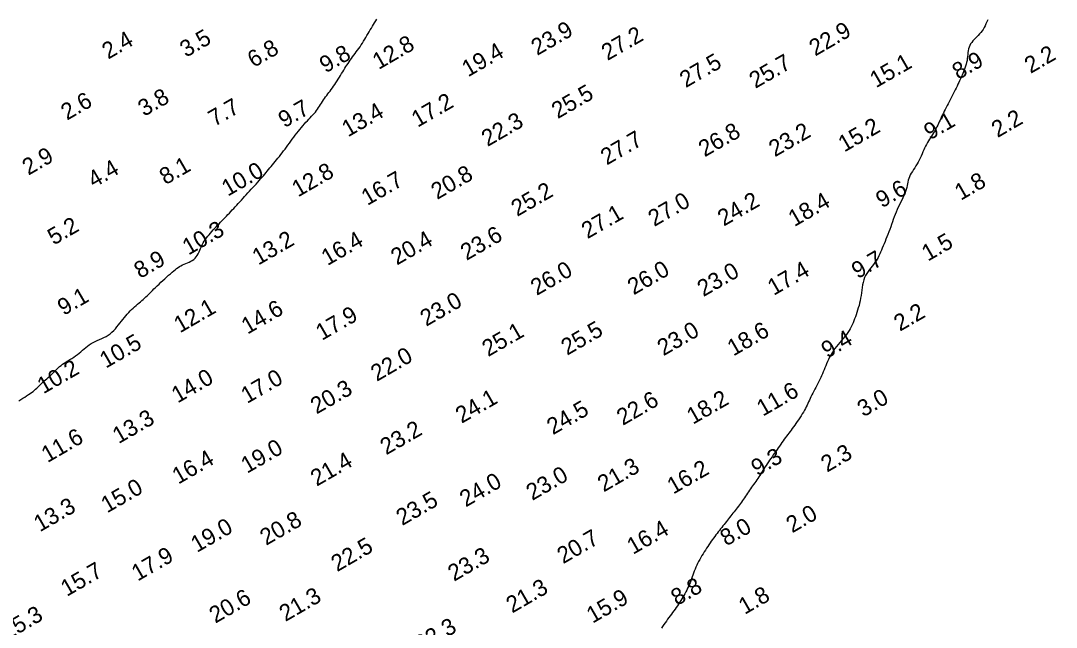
# Model space of a CAD drawing. Extents: x 3024098 to 3056816, y 418252 to 509144.
# Drawn here: x 3028058.7 to 3028371.5, y 425091.7 to 425275 of the extents above; entities that cross this region are included whole.
import ezdxf

# ---------------------------------------------------------------- set-up
doc = ezdxf.new("R2010")
doc.units = 0
doc.layers.add('V-CHAN-CONT-EL10', color=7, linetype='Continuous')
doc.layers.add('V-TOPO-SOUN-0911', color=7, linetype='Continuous')

msp = doc.modelspace()

# ---------------------------------------------------------------- linework, layer by layer
at = {"layer": 'V-CHAN-CONT-EL10'}
for points in [[(3028058.15, 425160.13), (3028058.76, 425160.54), (3028059.36, 425160.92), (3028059.95, 425161.3), (3028060.51, 425161.66), (3028061.05, 425162.01), (3028061.56, 425162.35), (3028062.04, 425162.69), (3028062.48, 425163.01), (3028062.88, 425163.33), (3028063.24, 425163.65), (3028063.58, 425163.96), (3028063.9, 425164.27), (3028064.21, 425164.58), (3028064.51, 425164.89), (3028064.83, 425165.2), (3028065.15, 425165.52), (3028065.5, 425165.84), (3028065.87, 425166.17), (3028066.25, 425166.5), (3028066.64, 425166.84), (3028067.04, 425167.19), (3028067.43, 425167.54), (3028067.82, 425167.9), (3028068.21, 425168.26), (3028068.58, 425168.63), (3028068.94, 425169), (3028069.31, 425169.37), (3028069.69, 425169.74), (3028070.08, 425170.11), (3028070.48, 425170.48), (3028070.92, 425170.85), (3028071.39, 425171.21), (3028071.9, 425171.56), (3028072.44, 425171.91), (3028073.01, 425172.25), (3028073.59, 425172.6), (3028074.18, 425172.96), (3028074.76, 425173.33), (3028075.33, 425173.71), (3028075.88, 425174.11), (3028076.4, 425174.53), (3028076.9, 425174.97), (3028077.39, 425175.41), (3028077.88, 425175.86), (3028078.37, 425176.29), (3028078.88, 425176.71), (3028079.41, 425177.1), (3028079.98, 425177.46), (3028080.58, 425177.79), (3028081.22, 425178.09), (3028081.88, 425178.37), (3028082.55, 425178.65), (3028083.23, 425178.93), (3028083.89, 425179.24), (3028084.54, 425179.58), (3028085.16, 425179.96), (3028085.75, 425180.39), (3028086.3, 425180.87), (3028086.82, 425181.38), (3028087.32, 425181.93), (3028087.8, 425182.49), (3028088.27, 425183.07), (3028088.72, 425183.65), (3028089.16, 425184.22), (3028089.61, 425184.77), (3028090.05, 425185.31), (3028090.49, 425185.84), (3028090.93, 425186.34), (3028091.37, 425186.83), (3028091.81, 425187.3), (3028092.25, 425187.75), (3028092.7, 425188.18), (3028093.15, 425188.59), (3028093.6, 425188.99), (3028094.04, 425189.37), (3028094.48, 425189.74), (3028094.92, 425190.1), (3028095.35, 425190.46), (3028095.77, 425190.81), (3028096.17, 425191.17), (3028096.56, 425191.52), (3028096.94, 425191.89), (3028097.32, 425192.27), (3028097.71, 425192.66), (3028098.11, 425193.07), (3028098.53, 425193.49), (3028098.98, 425193.94), (3028099.46, 425194.42), (3028099.98, 425194.92), (3028100.53, 425195.44), (3028101.1, 425195.98), (3028101.69, 425196.52), (3028102.27, 425197.05), (3028102.85, 425197.58), (3028103.42, 425198.08), (3028103.96, 425198.55), (3028104.46, 425198.99), (3028104.94, 425199.39), (3028105.39, 425199.76), (3028105.83, 425200.09), (3028106.27, 425200.4), (3028106.71, 425200.69), (3028107.15, 425200.95), (3028107.62, 425201.19), (3028108.1, 425201.41), (3028108.6, 425201.63), (3028109.1, 425201.84), (3028109.61, 425202.06), (3028110.1, 425202.31), (3028110.56, 425202.58), (3028111, 425202.89), (3028111.4, 425203.24), (3028111.75, 425203.65), (3028112.06, 425204.11), (3028112.34, 425204.6), (3028112.59, 425205.12), (3028112.84, 425205.67), (3028113.08, 425206.22), (3028113.33, 425206.78), (3028113.59, 425207.32), (3028113.88, 425207.86), (3028114.18, 425208.38), (3028114.51, 425208.88), (3028114.86, 425209.38), (3028115.23, 425209.86), (3028115.62, 425210.35), (3028116.02, 425210.82), (3028116.44, 425211.3), (3028116.87, 425211.77), (3028117.31, 425212.24), (3028117.76, 425212.72), (3028118.21, 425213.19), (3028118.67, 425213.66), (3028119.12, 425214.13), (3028119.58, 425214.59), (3028120.02, 425215.05), (3028120.46, 425215.51), (3028120.9, 425215.97), (3028121.33, 425216.42), (3028121.76, 425216.88), (3028122.19, 425217.35), (3028122.62, 425217.81), (3028123.06, 425218.29), (3028123.51, 425218.78), (3028123.97, 425219.27), (3028124.44, 425219.78), (3028124.91, 425220.3), (3028125.39, 425220.82), (3028125.88, 425221.35), (3028126.37, 425221.89), (3028126.87, 425222.43), (3028127.37, 425222.97), (3028127.87, 425223.52), (3028128.37, 425224.06), (3028128.86, 425224.6), (3028129.35, 425225.13), (3028129.84, 425225.66), (3028130.31, 425226.18), (3028130.77, 425226.7), (3028131.21, 425227.2), (3028131.64, 425227.7), (3028132.05, 425228.18), (3028132.45, 425228.65), (3028132.84, 425229.12), (3028133.22, 425229.59), (3028133.6, 425230.06), (3028133.99, 425230.53), (3028134.38, 425231), (3028134.78, 425231.47), (3028135.18, 425231.96), (3028135.59, 425232.45), (3028136.01, 425232.95), (3028136.43, 425233.47), (3028136.85, 425233.99), (3028137.28, 425234.53), (3028137.71, 425235.08), (3028138.14, 425235.64), (3028138.57, 425236.21), (3028139, 425236.8), (3028139.44, 425237.39), (3028139.88, 425237.99), (3028140.32, 425238.6), (3028140.76, 425239.2), (3028141.21, 425239.81), (3028141.67, 425240.41), (3028142.13, 425241.01), (3028142.59, 425241.6), (3028143.05, 425242.18), (3028143.51, 425242.74), (3028143.97, 425243.29), (3028144.42, 425243.82), (3028144.87, 425244.32), (3028145.31, 425244.8), (3028145.75, 425245.26), (3028146.17, 425245.7), (3028146.58, 425246.14), (3028146.98, 425246.56), (3028147.36, 425246.98), (3028147.73, 425247.41), (3028148.08, 425247.84), (3028148.41, 425248.29), (3028148.72, 425248.74), (3028149.02, 425249.21), (3028149.32, 425249.67), (3028149.61, 425250.14), (3028149.9, 425250.61), (3028150.2, 425251.07), (3028150.5, 425251.53), (3028150.82, 425251.98), (3028151.15, 425252.42), (3028151.48, 425252.87), (3028151.83, 425253.31), (3028152.17, 425253.76), (3028152.52, 425254.23), (3028152.88, 425254.7), (3028153.23, 425255.2), (3028153.59, 425255.72), (3028153.94, 425256.26), (3028154.29, 425256.8), (3028154.63, 425257.36), (3028154.98, 425257.92), (3028155.31, 425258.49), (3028155.65, 425259.04), (3028155.98, 425259.58), (3028156.31, 425260.11), (3028156.63, 425260.63), (3028156.95, 425261.13), (3028157.27, 425261.62), (3028157.6, 425262.11), (3028157.93, 425262.6), (3028158.27, 425263.08), (3028158.62, 425263.57), (3028158.98, 425264.06), (3028159.35, 425264.55), (3028159.72, 425265.06), (3028160.1, 425265.56), (3028160.48, 425266.08), (3028160.86, 425266.61), (3028161.23, 425267.14), (3028161.6, 425267.69), (3028161.95, 425268.25), (3028162.3, 425268.81), (3028162.65, 425269.39), (3028162.98, 425269.96), (3028163.31, 425270.54), (3028163.65, 425271.11), (3028163.97, 425271.68), (3028164.3, 425272.24), (3028164.64, 425272.79), (3028164.97, 425273.33), (3028165.3, 425273.86), (3028165.64, 425274.4), (3028165.98, 425274.93), (3028166.32, 425275.47)], [(3028350.81, 425275.31), (3028350.52, 425274.66), (3028350.25, 425274.04), (3028349.97, 425273.47), (3028349.68, 425272.92), (3028349.38, 425272.4), (3028349.06, 425271.91), (3028348.72, 425271.44), (3028348.35, 425271), (3028347.95, 425270.57), (3028347.54, 425270.15), (3028347.12, 425269.73), (3028346.7, 425269.32), (3028346.3, 425268.9), (3028345.94, 425268.47), (3028345.61, 425268.01), (3028345.34, 425267.53), (3028345.14, 425267.02), (3028344.99, 425266.49), (3028344.88, 425265.93), (3028344.8, 425265.36), (3028344.74, 425264.77), (3028344.69, 425264.18), (3028344.62, 425263.59), (3028344.54, 425262.99), (3028344.42, 425262.41), (3028344.28, 425261.84), (3028344.11, 425261.27), (3028343.92, 425260.71), (3028343.71, 425260.16), (3028343.49, 425259.61), (3028343.25, 425259.06), (3028343.02, 425258.52), (3028342.78, 425257.97), (3028342.53, 425257.43), (3028342.29, 425256.89), (3028342.04, 425256.35), (3028341.78, 425255.79), (3028341.52, 425255.24), (3028341.24, 425254.67), (3028340.96, 425254.1), (3028340.67, 425253.52), (3028340.37, 425252.92), (3028340.06, 425252.33), (3028339.75, 425251.73), (3028339.44, 425251.12), (3028339.13, 425250.52), (3028338.82, 425249.93), (3028338.52, 425249.34), (3028338.22, 425248.77), (3028337.94, 425248.2), (3028337.66, 425247.64), (3028337.39, 425247.09), (3028337.13, 425246.55), (3028336.87, 425246.02), (3028336.62, 425245.5), (3028336.38, 425244.98), (3028336.14, 425244.48), (3028335.91, 425243.98), (3028335.68, 425243.48), (3028335.44, 425242.99), (3028335.21, 425242.51), (3028334.96, 425242.03), (3028334.7, 425241.55), (3028334.43, 425241.08), (3028334.14, 425240.61), (3028333.84, 425240.13), (3028333.53, 425239.66), (3028333.21, 425239.17), (3028332.9, 425238.67), (3028332.59, 425238.17), (3028332.29, 425237.64), (3028332, 425237.1), (3028331.73, 425236.53), (3028331.47, 425235.94), (3028331.21, 425235.34), (3028330.95, 425234.74), (3028330.69, 425234.12), (3028330.42, 425233.51), (3028330.13, 425232.9), (3028329.81, 425232.3), (3028329.47, 425231.71), (3028329.12, 425231.14), (3028328.75, 425230.57), (3028328.39, 425230.02), (3028328.04, 425229.47), (3028327.71, 425228.93), (3028327.41, 425228.39), (3028327.16, 425227.86), (3028326.96, 425227.33), (3028326.8, 425226.8), (3028326.67, 425226.26), (3028326.56, 425225.72), (3028326.44, 425225.17), (3028326.31, 425224.6), (3028326.16, 425224.02), (3028325.97, 425223.42), (3028325.73, 425222.79), (3028325.45, 425222.15), (3028325.14, 425221.48), (3028324.81, 425220.8), (3028324.46, 425220.1), (3028324.1, 425219.39), (3028323.75, 425218.67), (3028323.42, 425217.94), (3028323.1, 425217.2), (3028322.81, 425216.46), (3028322.53, 425215.71), (3028322.26, 425214.96), (3028322, 425214.21), (3028321.74, 425213.45), (3028321.48, 425212.7), (3028321.21, 425211.94), (3028320.93, 425211.19), (3028320.65, 425210.45), (3028320.35, 425209.72), (3028320.06, 425208.99), (3028319.77, 425208.29), (3028319.49, 425207.6), (3028319.21, 425206.94), (3028318.94, 425206.3), (3028318.69, 425205.68), (3028318.44, 425205.1), (3028318.19, 425204.53), (3028317.93, 425203.98), (3028317.66, 425203.45), (3028317.37, 425202.93), (3028317.06, 425202.42), (3028316.71, 425201.91), (3028316.33, 425201.39), (3028315.92, 425200.88), (3028315.49, 425200.35), (3028315.06, 425199.81), (3028314.65, 425199.25), (3028314.25, 425198.66), (3028313.9, 425198.03), (3028313.59, 425197.37), (3028313.34, 425196.66), (3028313.14, 425195.92), (3028312.98, 425195.16), (3028312.86, 425194.37), (3028312.75, 425193.57), (3028312.64, 425192.76), (3028312.54, 425191.96), (3028312.41, 425191.17), (3028312.27, 425190.4), (3028312.1, 425189.65), (3028311.92, 425188.92), (3028311.71, 425188.21), (3028311.5, 425187.51), (3028311.28, 425186.83), (3028311.06, 425186.17), (3028310.83, 425185.53), (3028310.6, 425184.91), (3028310.37, 425184.3), (3028310.13, 425183.7), (3028309.87, 425183.11), (3028309.59, 425182.53), (3028309.28, 425181.95), (3028308.94, 425181.37), (3028308.55, 425180.79), (3028308.11, 425180.21), (3028307.64, 425179.61), (3028307.14, 425179.02), (3028306.63, 425178.41), (3028306.11, 425177.8), (3028305.59, 425177.18), (3028305.09, 425176.55), (3028304.62, 425175.92), (3028304.18, 425175.27), (3028303.78, 425174.62), (3028303.4, 425173.96), (3028303.05, 425173.3), (3028302.73, 425172.65), (3028302.43, 425172), (3028302.14, 425171.36), (3028301.87, 425170.73), (3028301.6, 425170.11), (3028301.35, 425169.51), (3028301.1, 425168.91), (3028300.85, 425168.32), (3028300.6, 425167.74), (3028300.34, 425167.15), (3028300.07, 425166.57), (3028299.79, 425165.98), (3028299.5, 425165.39), (3028299.2, 425164.8), (3028298.89, 425164.21), (3028298.58, 425163.62), (3028298.27, 425163.04), (3028297.97, 425162.47), (3028297.69, 425161.91), (3028297.41, 425161.37), (3028297.16, 425160.85), (3028296.92, 425160.35), (3028296.69, 425159.85), (3028296.46, 425159.35), (3028296.22, 425158.86), (3028295.98, 425158.36), (3028295.71, 425157.84), (3028295.43, 425157.31), (3028295.11, 425156.76), (3028294.77, 425156.19), (3028294.41, 425155.61), (3028294.03, 425155.03), (3028293.65, 425154.45), (3028293.26, 425153.88), (3028292.88, 425153.32), (3028292.5, 425152.79), (3028292.13, 425152.28), (3028291.77, 425151.79), (3028291.42, 425151.32), (3028291.08, 425150.86), (3028290.73, 425150.41), (3028290.39, 425149.95), (3028290.05, 425149.49), (3028289.71, 425149.02), (3028289.36, 425148.54), (3028289, 425148.04), (3028288.64, 425147.53), (3028288.28, 425147.01), (3028287.91, 425146.48), (3028287.54, 425145.95), (3028287.16, 425145.41), (3028286.78, 425144.87), (3028286.4, 425144.33), (3028286.02, 425143.79), (3028285.64, 425143.25), (3028285.27, 425142.72), (3028284.9, 425142.18), (3028284.54, 425141.66), (3028284.18, 425141.13), (3028283.84, 425140.61), (3028283.51, 425140.1), (3028283.19, 425139.59), (3028282.87, 425139.09), (3028282.57, 425138.6), (3028282.26, 425138.11), (3028281.96, 425137.63), (3028281.66, 425137.16), (3028281.35, 425136.69), (3028281.04, 425136.24), (3028280.73, 425135.79), (3028280.41, 425135.34), (3028280.09, 425134.9), (3028279.77, 425134.46), (3028279.46, 425134.02), (3028279.14, 425133.57), (3028278.83, 425133.13), (3028278.53, 425132.68), (3028278.23, 425132.23), (3028277.93, 425131.78), (3028277.63, 425131.32), (3028277.33, 425130.87), (3028277.04, 425130.42), (3028276.73, 425129.98), (3028276.43, 425129.54), (3028276.12, 425129.11), (3028275.8, 425128.69), (3028275.48, 425128.27), (3028275.16, 425127.85), (3028274.83, 425127.44), (3028274.5, 425127.03), (3028274.18, 425126.61), (3028273.85, 425126.2), (3028273.52, 425125.78), (3028273.18, 425125.35), (3028272.85, 425124.93), (3028272.52, 425124.5), (3028272.19, 425124.07), (3028271.85, 425123.64), (3028271.51, 425123.2), (3028271.17, 425122.77), (3028270.82, 425122.33), (3028270.47, 425121.9), (3028270.12, 425121.46), (3028269.76, 425121.01), (3028269.41, 425120.56), (3028269.05, 425120.1), (3028268.7, 425119.64), (3028268.34, 425119.17), (3028267.99, 425118.69), (3028267.64, 425118.2), (3028267.29, 425117.7), (3028266.94, 425117.19), (3028266.6, 425116.67), (3028266.25, 425116.14), (3028265.89, 425115.61), (3028265.54, 425115.06), (3028265.19, 425114.5), (3028264.83, 425113.94), (3028264.48, 425113.37), (3028264.14, 425112.79), (3028263.8, 425112.21), (3028263.48, 425111.62), (3028263.18, 425111.03), (3028262.9, 425110.44), (3028262.63, 425109.85), (3028262.39, 425109.26), (3028262.16, 425108.67), (3028261.95, 425108.08), (3028261.74, 425107.49), (3028261.53, 425106.91), (3028261.32, 425106.33), (3028261.1, 425105.75), (3028260.88, 425105.18), (3028260.64, 425104.62), (3028260.4, 425104.05), (3028260.14, 425103.5), (3028259.87, 425102.95), (3028259.6, 425102.4), (3028259.31, 425101.86), (3028259.02, 425101.33), (3028258.72, 425100.8), (3028258.4, 425100.28), (3028258.08, 425099.76), (3028257.75, 425099.24), (3028257.41, 425098.73), (3028257.07, 425098.22), (3028256.72, 425097.71), (3028256.36, 425097.2), (3028255.99, 425096.7), (3028255.62, 425096.19), (3028255.25, 425095.68), (3028254.87, 425095.17), (3028254.49, 425094.65), (3028254.11, 425094.13), (3028253.73, 425093.61), (3028253.36, 425093.08), (3028252.98, 425092.53), (3028252.61, 425091.99), (3028252.24, 425091.43)]]:
    msp.add_lwpolyline(points, dxfattribs=at)

# ---------------------------------------------------------------- texts
at = {"layer": 'V-TOPO-SOUN-0911'}
for s, p in [('23.9 ', (3028214.73, 425264.36)), ('22.9 ', (3028298.69, 425264.17)), ('2.4', (3028085.14, 425263.22)), ('3.5', (3028108.65, 425263.78)), ('12.8 ', (3028166.83, 425260.1)), ('27.2 ', (3028235.96, 425262.82)), ('6.8', (3028129.07, 425260.7)), ('9.8', (3028150.82, 425259.06)), ('19.4 ', (3028193.83, 425257.87)), ('2.2', (3028363.74, 425258.92)), ('27.5 ', (3028259.6, 425254.62)), ('25.7 ', (3028280.61, 425254.39)), ('15.1 ', (3028317.04, 425254.57)), ('8.9', (3028341.89, 425257.05)), ('25.5 ', (3028220.92, 425245.24)), ('2.6', (3028072.73, 425244.79)), ('3.8', (3028096, 425245.93)), ('7.7', (3028117.25, 425242.88)), ('17.2 ', (3028178.61, 425242.65)), ('9.7', (3028138.38, 425242.49)), ('13.4 ', (3028157.58, 425239.73)), ('22.3 ', (3028199.74, 425236.84)), ('15.2 ', (3028307.48, 425235.17)), ('9.1', (3028333.35, 425238.83)), ('2.2', (3028353.77, 425239.54)), ('26.8 ', (3028265.29, 425233.69)), ('23.2 ', (3028286.51, 425233.72)), ('27.7 ', (3028235.73, 425231.23)), ('2.9', (3028061.05, 425228.15)), ('4.4', (3028080.84, 425224.38)), ('8.1', (3028102.47, 425225.28)), ('10.0 ', (3028121.28, 425221.81)), ('12.8 ', (3028142.49, 425221.58)), ('16.7 ', (3028163.45, 425219.02)), ('20.8 ', (3028184.51, 425220.83)), ('9.6', (3028318.83, 425218.28)), ('1.8', (3028342.65, 425220.57)), ('25.2 ', (3028208.69, 425215.71)), ('27.0 ', (3028250.08, 425212.66)), ('24.2 ', (3028271.06, 425212.76)), ('18.4 ', (3028292.39, 425212.63)), ('27.1 ', (3028229.93, 425208.97)), ('5.2', (3028068.7, 425207.06)), ('10.3 ', (3028109.41, 425204.03)), ('13.2 ', (3028130.51, 425201.01)), ('16.4 ', (3028151.38, 425200.85)), ('20.4 ', (3028172.37, 425201.01)), ('23.6 ', (3028193.4, 425202.43)), ('1.5', (3028332.7, 425202.17)), ('8.9', (3028094.81, 425196.95)), ('9.7', (3028311.51, 425196.88)), ('26.0 ', (3028214.58, 425191.82)), ('26.0 ', (3028243.85, 425191.99)), ('23.0 ', (3028264.91, 425191.46)), ('17.4 ', (3028286.15, 425191.83)), ('9.1', (3028071.7, 425185.78)), ('23.0 ', (3028181.22, 425182.51)), ('12.1 ', (3028106.84, 425180.52)), ('14.6 ', (3028127.23, 425180.12)), ('2.2', (3028324.28, 425181.01)), ('17.9 ', (3028149.7, 425178.24)), ('25.1 ', (3028199.91, 425173.34)), ('25.5 ', (3028223.77, 425173.75)), ('23.0 ', (3028252.84, 425173.58)), ('18.6 ', (3028273.98, 425173.52)), ('10.5 ', (3028084.44, 425169.84)), ('9.4', (3028302.36, 425172.9)), ('22.0 ', (3028166.29, 425165.87)), ('10.2 ', (3028065.58, 425162.1)), ('14.0 ', (3028106.12, 425159.31)), ('17.0 ', (3028127.11, 425159.18)), ('20.3 ', (3028148.1, 425156)), ('11.6 ', (3028282.87, 425155.32)), ('24.1 ', (3028191.91, 425153.19)), ('22.6 ', (3028240.58, 425152.56)), ('18.2 ', (3028261.74, 425152.88)), ('3.0', (3028313.24, 425155.12)), ('24.5 ', (3028219.48, 425149.73)), ('13.3 ', (3028088.32, 425147.04)), ('11.6 ', (3028066.83, 425141.31)), ('23.2 ', (3028169.13, 425143.66)), ('19.0 ', (3028127.11, 425138.08)), ('16.4 ', (3028106.33, 425134.8)), ('9.3', (3028281.17, 425137.27)), ('2.3', (3028302.26, 425138.42)), ('21.4 ', (3028148.13, 425134.18)), ('21.3 ', (3028234.81, 425132.44)), ('16.2 ', (3028255.81, 425131.79)), ('23.0 ', (3028213.24, 425129.88)), ('15.0 ', (3028084.83, 425126.11)), ('24.0 ', (3028193.16, 425127.91)), ('23.5 ', (3028173.97, 425122.3)), ('13.3 ', (3028064.53, 425120.4)), ('20.8 ', (3028132.84, 425116.3)), ('2.0', (3028291.75, 425120.08)), ('19.0 ', (3028111.96, 425114.17)), ('16.4 ', (3028243.67, 425113.58)), ('8.0', (3028271.83, 425116.11)), ('20.7 ', (3028222.57, 425110.76)), ('22.5 ', (3028154.32, 425108.36)), ('17.9 ', (3028094.06, 425105.51)), ('23.3 ', (3028189.6, 425105.44)), ('15.7 ', (3028072.67, 425100.88)), ('21.3 ', (3028207.18, 425095.86)), ('8.8', (3028256.95, 425098.1)), ('20.6 ', (3028117.52, 425092.78)), ('21.3 ', (3028138.68, 425093.3)), ('15.9 ', (3028231.46, 425092.78)), ('1.8', (3028277.39, 425095.44)), ('15.3 ', (3028054.62, 425087.69)), ('22.3 ', (3028179.53, 425084.05))]:
    msp.add_text(s, height=5, rotation=30, dxfattribs=at).set_placement(p)

doc.saveas('drawing.dxf')
